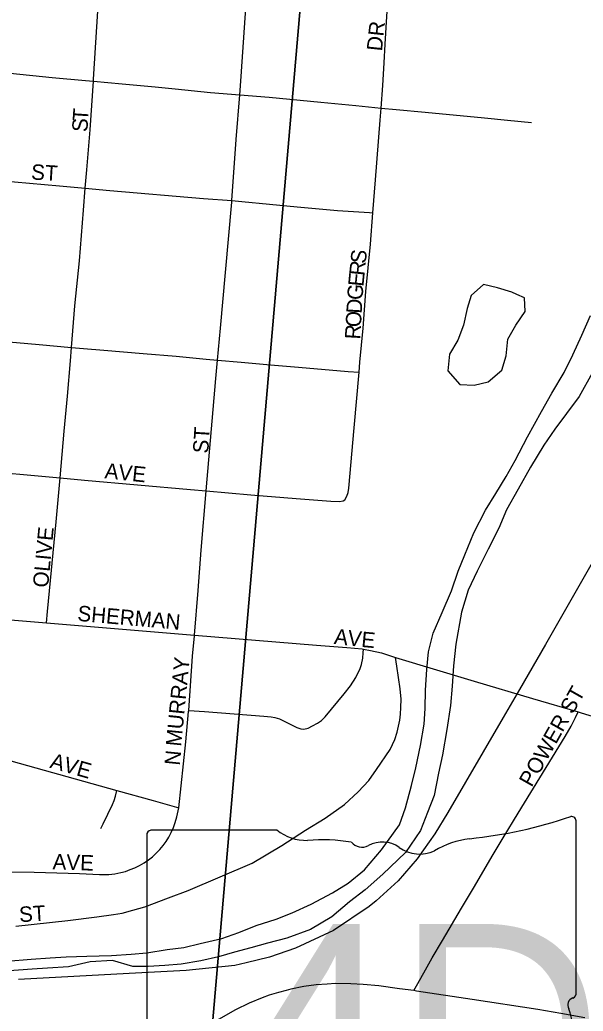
# Model space of a CAD drawing. Extents: x 1410790 to 1770854, y 566777 to 831614.
# Drawn here: x 1603690 to 1605517, y 704689 to 707901 of the extents above; entities that cross this region are included whole.
import ezdxf

# ---------------------------------------------------------------- set-up
doc = ezdxf.new("R2010")
doc.units = 0
for name, color, linetype in [('GM_X_City_Street', 7, 'Continuous'), ('GM_X_City_Street_Text', 7, 'Continuous'), ('GM_X_Major_River', 7, 'Continuous'), ('GM_X_Minor_Lake', 7, 'Continuous'), ('GM_X_Rail_Line', 7, 'Continuous'), ('GM_X_Section', 7, 'Continuous'), ('GM_X_State_Route', 7, 'Continuous'), ('GM_X_State_Shield', 7, 'Continuous')]:
    doc.layers.add(name, color=color, linetype=linetype)

msp = doc.modelspace()

# ---------------------------------------------------------------- linework, layer by layer
at = {"layer": 'GM_X_City_Street'}
for points in [[(1603929, 707702.6), (1603929.4, 707708.6), (1603947.3, 707998.5), (1603951.9, 708062.1)], [(1604403.3, 707658), (1604406.7, 707702.8), (1604419.9, 707892), (1604428.9, 708016.3)], [(1604861.7, 707615.5), (1604866.9, 707688.7), (1604871.4, 707761.7), (1604874.5, 707822.6), (1604880.3, 707912.4), (1604883.5, 707960.1), (1604884.4, 707973.2)], [(1603472, 707745.6), (1603559.8, 707737.5), (1603659.1, 707728.3), (1603795.6, 707714.9), (1603902.8, 707705.1), (1603929, 707702.6)], [(1603902.4, 707356), (1603907.1, 707414.8), (1603918.5, 707545.3), (1603929, 707702.6)], [(1603929, 707702.6), (1604022.4, 707694.3), (1604129.6, 707683.7), (1604194.5, 707677.3), (1604308.4, 707666.3), (1604403.3, 707658)], [(1604377.7, 707315.4), (1604392.2, 707513.7), (1604403.3, 707658)], [(1604403.3, 707658), (1604498.4, 707650.2), (1604666.7, 707634.2), (1604780.1, 707623.5), (1604861.7, 707615.5)], [(1604834.9, 707275.7), (1604843.6, 707383.3), (1604858.8, 707575.9), (1604861.7, 707615.5)], [(1604861.7, 707615.5), (1604910.4, 707610.8), (1605004.8, 707601.6), (1605197.4, 707583.6), (1605271.9, 707576.3), (1605349.2, 707569)], [(1603427.5, 707397.5), (1603494.1, 707391.7), (1603574.5, 707385.2), (1603818.6, 707363.9), (1603902.4, 707356)], [(1603857.9, 706840), (1603868.9, 706974.8), (1603883.3, 707120.9), (1603896.8, 707284.1), (1603902.4, 707356)], [(1603902.4, 707356), (1603982.1, 707348.7), (1604285.3, 707322.8), (1604377.7, 707315.4)], [(1604331.2, 706798.8), (1604340.5, 706902.4), (1604356.9, 707082.2), (1604377.3, 707310), (1604377.7, 707315.4)], [(1604377.7, 707315.4), (1604409.9, 707312.8), (1604589.2, 707295.7), (1604720.1, 707284), (1604824.3, 707276.5), (1604834.9, 707275.7)], [(1604790.3, 706759.3), (1604793.2, 706791.9), (1604803.2, 706902.1), (1604812.5, 707021.3), (1604826.8, 707174.5), (1604834.9, 707275.7)], [(1603383.6, 706881.1), (1603417.4, 706878.2), (1603617.2, 706861.3), (1603752.9, 706849.7), (1603857.9, 706840)], [(1603820.8, 706417.4), (1603833.8, 706568.5), (1603844.4, 706682.3), (1603854.4, 706796.5), (1603857.9, 706840)], [(1603857.9, 706840), (1603897.3, 706836.3), (1603962.4, 706830.7), (1604090.5, 706820.1), (1604197.1, 706811), (1604294, 706802.1), (1604331.2, 706798.8)], [(1604294.5, 706375.2), (1604325.9, 706738.8), (1604331.2, 706798.8)], [(1604331.2, 706798.8), (1604408.1, 706792), (1604503.1, 706783.3), (1604593.8, 706776.2), (1604755, 706762.3), (1604790.3, 706759.3)], [(1604744.2, 706346.4), (1604750.5, 706358.4), (1604754.4, 706369.3), (1604757, 706383.8), (1604774.3, 706579.8), (1604790.3, 706759.3)], [(1603346.2, 706457.9), (1603392.5, 706453.7), (1603569.8, 706439.8), (1603785.9, 706420.7), (1603820.8, 706417.4)], [(1603776.7, 705947.1), (1603780.3, 705983.8), (1603808.6, 706274.8), (1603820.8, 706417.4)], [(1603820.8, 706417.4), (1603900.2, 706410.2), (1604243.4, 706379.6), (1604294.5, 706375.2)], [(1604256.6, 705908), (1604268.7, 706051.8), (1604278.1, 706182.5), (1604294.5, 706375.2)], [(1604294.5, 706375.2), (1604439.7, 706362.7), (1604586.2, 706350.4), (1604698.4, 706341.5), (1604726.7, 706340.4), (1604738.3, 706343), (1604744.2, 706346.4)], [(1603465.4, 705973.8), (1603776.7, 705947.1)], [(1603776.7, 705947.1), (1604256.6, 705908)], [(1604237.8, 705663.9), (1604250.5, 705839.9), (1604256.4, 705904.9), (1604256.6, 705908)], [(1604256.6, 705908), (1604652.5, 705875.5), (1604750.8, 705867.2), (1604800.6, 705862.7), (1604804.5, 705861.8)], [(1604237.8, 705663.9), (1604288.7, 705659.9), (1604481.3, 705644.8), (1604505.2, 705642.8), (1604517.2, 705640.2), (1604531.9, 705636.7), (1604588.9, 705608), (1604601.3, 705603.8), (1604610.8, 705603.1), (1604624.7, 705605.9), (1604639.7, 705613.7), (1604655.7, 705622.6), (1604668.1, 705631.2), (1604680.6, 705642.6), (1604742.3, 705717.2), (1604762.2, 705742.8), (1604779.7, 705770.1), (1604794, 705799.2), (1604798.6, 705812.5), (1604802.3, 705832.9), (1604803.6, 705849.9), (1604804.5, 705861.8)], [(1604804.5, 705861.8), (1604827.1, 705858.1), (1604862.7, 705850.4), (1604898.3, 705838.1), (1604907.9, 705835.2)], [(1603677.1, 704965), (1603846.5, 704983.3), (1603940.5, 704994.8), (1603994.3, 705002.2), (1604022.6, 705007.1), (1604056.7, 705016.1), (1604095.5, 705027.2), (1604172.8, 705056.1), (1604236.2, 705080.6), (1604443.7, 705169.2), (1604540.3, 705226.4), (1604616.3, 705276), (1604679.8, 705314.3), (1604742.6, 705358.3), (1604787.2, 705399.8), (1604822.4, 705436.2), (1604846.6, 705471.9), (1604890.8, 705537.5), (1604906.6, 705569.4), (1604914.1, 705593.3), (1604922.3, 705632.3), (1604924.8, 705651.7), (1604926.1, 705673.1), (1604926.5, 705700.6), (1604923.6, 705734), (1604912.2, 705807.5), (1604907.9, 705835.2)], [(1604907.9, 705835.2), (1605163.6, 705758.3), (1605352.3, 705702.1), (1605500.5, 705658.8)], [(1604205.9, 705347.6), (1604228.7, 705562.3), (1604237.4, 705660.3), (1604237.8, 705663.9)], [(1604967.9, 704755.6), (1604980.8, 704779), (1605005.4, 704823.6), (1605027.1, 704862.2), (1605060.7, 704918), (1605122.8, 705022.4), (1605164.3, 705093.1), (1605221.6, 705191.5), (1605257.2, 705251.2), (1605305.9, 705330.6), (1605396.5, 705478.7), (1605458.1, 705579.4), (1605477.6, 705612.9), (1605491.4, 705640.6), (1605500.5, 705658.8)], [(1605500.5, 705658.8), (1605510, 705656), (1605839.9, 705555.8), (1605908.5, 705535)], [(1603339.9, 705598.9), (1603372.2, 705584.7), (1603402.6, 705573.8), (1603480.7, 705551), (1603605.7, 705515.4), (1604005.2, 705404.3)], [(1603952.6, 705280.9), (1603960.5, 705295.7), (1603990.9, 705358.4), (1603996.5, 705372.3), (1604000.9, 705385.8), (1604005.2, 705404.3)], [(1604005.2, 705404.3), (1604122.3, 705371.7), (1604205.9, 705347.6)], [(1603573.5, 705141.9), (1603736.9, 705140), (1603884.1, 705134.8), (1603948.5, 705131.7), (1603979.3, 705131.7), (1603998.8, 705134.1), (1604018.1, 705138.1), (1604033.4, 705142.2), (1604048.1, 705147.8), (1604063.7, 705154), (1604078.7, 705161.4), (1604093.2, 705169.8), (1604107, 705179.2), (1604120.2, 705189.5), (1604132.6, 705200.8), (1604144.2, 705212.8), (1604154.9, 705225.6), (1604164.8, 705239.2), (1604173.6, 705253.4), (1604181.4, 705268.2), (1604189.1, 705284.4), (1604194.5, 705300.1), (1604199.8, 705319.2), (1604205.9, 705347.6)]]:
    msp.add_lwpolyline(points, dxfattribs=at)
at = {"layer": 'GM_X_Major_River'}
for points in [[(1603648.3, 704851.3), (1603726.6, 704857.4), (1603788.8, 704862), (1603841, 704864.7), (1603907.2, 704867.2), (1603987.4, 704869.3), (1604051.6, 704873.8), (1604101.8, 704878.6), (1604168.2, 704889), (1604222.5, 704895.8), (1604274.9, 704908.6), (1604345.4, 704924.9), (1604400, 704943.7), (1604456.6, 704966.4), (1604521.2, 704987), (1604573.8, 705007.8), (1604634.6, 705036.4), (1604703.6, 705072.9), (1604754.5, 705103.8), (1604807.6, 705146.6), (1604863.3, 705211.5), (1604921.3, 705292.4), (1604940.7, 705348.1), (1604960.4, 705419.9), (1604973.8, 705477.7), (1604989.6, 705549.6), (1605001.3, 705619.5), (1605004.5, 705669.6), (1605005.9, 705729.8), (1605009.5, 705795.9), (1605014.9, 705853.9), (1605030.4, 705913.8), (1605060, 705981.3), (1605089.8, 706050.8), (1605111.3, 706114.5), (1605132.6, 706168.1), (1605162.4, 706239.6), (1605200.2, 706313), (1605233.6, 706366.4), (1605267, 706421.8), (1605296.3, 706473.2), (1605336.2, 706550.5), (1605382.2, 706631.7), (1605415.7, 706691.1), (1605455.4, 706758.3), (1605482.8, 706815.9), (1605512.4, 706879.4), (1605540, 706942.9)], [(1605545.5, 706756.2), (1605503.6, 706681), (1605462.2, 706625.8), (1605424.9, 706574.5), (1605389.6, 706523.2), (1605345.8, 706452), (1605306.1, 706380.7), (1605268.4, 706313.4), (1605242.9, 706253.8), (1605209.2, 706186.4), (1605173.5, 706115), (1605143.9, 706053.5), (1605122.2, 705981.8), (1605103.6, 705877.9), (1605096, 705807.9), (1605092.4, 705741.7), (1605086.9, 705679.7), (1605075, 705601.7), (1605061, 705519.8), (1605047.5, 705459.9), (1605033.8, 705388), (1605012.4, 705332.4), (1604989, 705274.7), (1604941.2, 705203.7), (1604867.4, 705133.2), (1604810.1, 705082.4), (1604759, 705043.5), (1604701.8, 704994.7), (1604632.7, 704954.2), (1604555.8, 704925.9), (1604493.3, 704909.4), (1604438.9, 704894.6), (1604386.4, 704879.8), (1604334, 704865), (1604277.5, 704852.3), (1604213.2, 704841.8), (1604160.9, 704837.1), (1604106.8, 704834.3), (1604056.7, 704833.5), (1603991, 704853.1), (1603918.8, 704848.8), (1603848.2, 704832.5), (1603780, 704828.1), (1603729.8, 704825.3), (1603641.5, 704819.3)]]:
    msp.add_lwpolyline(points, dxfattribs=at)
at = {"layer": 'GM_X_Minor_Lake'}
for points in [[(1605301.6, 707011.5), (1605285.2, 707018.6), (1605239.4, 707033), (1605193.5, 707043.4), (1605153.3, 707007.6), (1605141, 706965.6), (1605128.6, 706911.6), (1605110.2, 706863.7), (1605083.9, 706817.8), (1605077.5, 706763.7)], [(1605077.5, 706763.7), (1605117.1, 706719.3), (1605163, 706717), (1605209.1, 706728.7), (1605253.3, 706766.4), (1605267.6, 706812.4), (1605272.1, 706866.4), (1605298.4, 706912.3), (1605328.7, 706956.2), (1605327, 707000.3), (1605301.6, 707011.5)]]:
    msp.add_lwpolyline(points, dxfattribs=at)
at = {"layer": 'GM_X_Rail_Line'}
msp.add_lwpolyline([(1605585.2, 706209.6), (1605394.3, 705877.2), (1605310.3, 705731.8), (1605257.7, 705641.2), (1605192.3, 705529), (1605078.3, 705333.2), (1605035.4, 705263.8), (1604999.2, 705212.1), (1604978.8, 705182.5), (1604916.5, 705111.8), (1604845.4, 705047.2), (1604823.3, 705028.2), (1604707.5, 704950.4), (1604584.2, 704893), (1604499.3, 704863.8), (1604423.7, 704845.3), (1604387.5, 704837.3), (1604229.3, 704821.4), (1604044.5, 704810.8), (1603685.7, 704791.3)], dxfattribs=at)
at = {"layer": 'GM_X_Section'}
for points in [[(1599376.7, 708982.6), (1604648.8, 708516.3), (1604192.4, 703233.9), (1598860.7, 703731.2)], [(1604648.8, 708516.3), (1610104.6, 708025.3), (1609553.2, 702682.3), (1604192.4, 703233.9)]]:
    msp.add_lwpolyline(points, close=True, dxfattribs=at)
at = {"layer": 'GM_X_State_Route'}
for points in [[(1604553.5, 704756.6), (1604529.2, 704750.1), (1604499.2, 704741), (1604476.2, 704732.9), (1604434.4, 704715.3), (1604389.9, 704693.3), (1604334.8, 704662.3), (1604262.9, 704616.1), (1604083.6, 704500.3), (1604001.6, 704450.2), (1603949.7, 704424), (1603906, 704405), (1603884.8, 704397.3), (1603867.1, 704388.9), (1603854.2, 704381.2), (1603835.8, 704368.8)], [(1604967.9, 704755.6), (1604921.2, 704761.9), (1604854.8, 704771), (1604803.9, 704775.8), (1604763.2, 704777.9), (1604713.9, 704778.5), (1604686.6, 704776.9), (1604650.7, 704774.2), (1604610.6, 704768.8), (1604569.3, 704760.8), (1604553.5, 704756.6)], [(1605522.1, 704667.9), (1605443.9, 704682.1), (1605370, 704694.4), (1605156.6, 704727), (1604976.9, 704754.4), (1604967.9, 704755.6)]]:
    msp.add_lwpolyline(points, dxfattribs=at)
at = {"layer": 'GM_X_State_Shield'}
for p, q in [((1605494.1, 704749.6), (1605494.1, 705302.3)), ((1604523.3, 705276.1), (1604115.6, 705276.1)), ((1604101.9, 705258), (1604101.9, 704201.3)), ((1605494, 704749.7), (1605494.1, 704749.6))]:
    msp.add_line(p, q, dxfattribs=at)
for centre, radius, start, end in [((1604998.2, 706716.7), 1476.4, 275.8445, 288.9065), ((1605478.7, 705304.6), 15.5, 351.8621, 97.738), ((1604117.9, 705260.2), 16.1, 98.1301, 188.1301), ((1604620.4, 705398.8), 156.4, 231.6195, 271.1119), ((1604672.3, 704682.9), 561.6, 80.4867, 94.9883), ((1604799.8, 705265.7), 45.1, 219.7921, 297.1024), ((1604866.1, 705143.6), 93.8, 54.4667, 119.1411), ((1605186.5, 704953.4), 297, 97.3462, 120.7689), ((1604987.2, 705311.1), 112.9, 233.8562, 294.8282), ((1605477.6, 704747.4), 16.6, 289.6038, 7.7341), ((1605490.5, 704709), 24, 107.944, 210.337), ((1605337.9, 704639.1), 144, 340.033, 23.6496)]:
    msp.add_arc(centre, radius, start, end, dxfattribs=at)

# ---------------------------------------------------------------- texts
at = {"layer": 'GM_X_City_Street_Text'}
for s, rotation, p in [('DR', 83.9946, (1604864.4, 707798.1)), ('T', 86.2822, (1603911.3, 707571.8)), ('S', 87.1308, (1603909.5, 707536.9)), ('ST', 356.4262, (1603725.9, 707384.1)), ('S', 84.0882, (1604811.7, 707110)), ('R', 84.0889, (1604807.6, 707070.6)), ('E', 84.3356, (1604804.1, 707035.6)), ('G', 85.9533, (1604801.1, 706992.1)), ('D', 86.8065, (1604798.6, 706948.3)), ('O', 86.785, (1604796.1, 706904.4)), ('R', 86.7932, (1604793.9, 706864.9)), ('ST', 86.4118, (1604301.1, 706495.3)), ('AVE', 354.0895, (1603963.9, 706416.1)), ('OLIVE', 84.5574, (1603781.9, 706060)), ('SHERMAN', 354.9572, (1603875.7, 705954.1)), ('A', 353.737, (1604707.6, 705879.3)), ('V', 353.737, (1604751.3, 705874.5)), ('E', 354.669, (1604795.9, 705869.6)), ('MURRAY', 84.3856, (1604213.1, 705545.3)), ('POWER ST', 60.5546, (1605349.5, 705412.6)), ('AVE', 344.0556, (1603785.1, 705478.6)), ('N', 84.2721, (1604208.7, 705483.7)), ('AVE', 358.0261, (1603796, 705148.9)), ('ST', 3.5746, (1603689.5, 704977.3))]:
    msp.add_text(s, height=50, rotation=rotation, dxfattribs=at).set_placement(p)
at = {"layer": 'GM_X_State_Shield'}
msp.add_text('4D', height=696.1, dxfattribs=at).set_placement((1604391.4, 704275.8))

doc.saveas('drawing.dxf')
